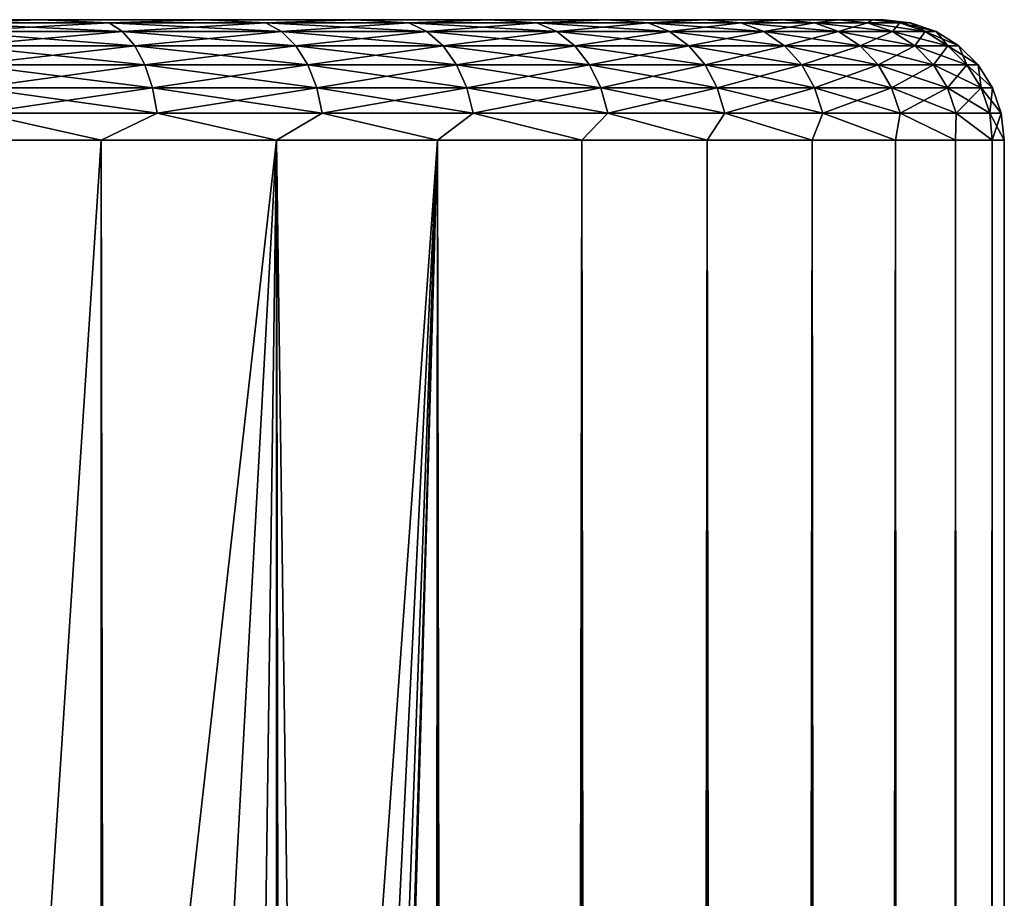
# Model space of a CAD drawing. Extents: x -265 to 265, y 0 to 747.
# Tile 292 of 292: x 257 to 265, y 733 to 740. Entities that reach past the tile are written whole.
import ezdxf

# ---------------------------------------------------------------- set-up
doc = ezdxf.new("R2010")
doc.units = 0
doc.header["$LTSCALE"] = 65.185185
for name, color, linetype in [('86', 7, 'CONTINUOUS'), ('87', 7, 'CONTINUOUS'), ('88', 7, 'CONTINUOUS'), ('91', 7, 'CONTINUOUS'), ('92', 7, 'CONTINUOUS')]:
    doc.layers.add(name, color=color, linetype=linetype)

msp = doc.modelspace()

# ---------------------------------------------------------------- linework, layer by layer
at = {"layer": '86', "color": 7, "linetype": 'CONTINUOUS'}
for points in [[(255.5451, 740, 12.855), (257, 740, 12.1243), (255.5451, 740, -12.855), (255.5451, 740, 12.855)], [(255.5451, 740, -12.855), (257, 740, 12.1243), (257, 740, -12.1243), (255.5451, 740, -12.855)], [(257, 740, 12.1243), (258.3602, 740, 11.2297), (257, 740, -12.1243), (257, 740, 12.1243)], [(257, 740, -12.1243), (258.3602, 740, 11.2297), (258.3602, 740, -11.2297), (257, 740, -12.1243)], [(258.3602, 740, 11.2297), (259.6074, 740, 10.1832), (258.3602, 740, -11.2297), (258.3602, 740, 11.2297)], [(258.3602, 740, -11.2297), (259.6074, 740, 10.1832), (259.6074, 740, -10.1832), (258.3602, 740, -11.2297)], [(259.6074, 740, 10.1832), (260.7246, 740, 8.999), (259.6074, 740, -10.1832), (259.6074, 740, 10.1832)], [(259.6074, 740, -10.1832), (260.7246, 740, 8.999), (260.7246, 740, -8.999), (259.6074, 740, -10.1832)], [(260.7246, 740, 8.999), (261.6968, 740, 7.6931), (260.7246, 740, -8.999), (260.7246, 740, 8.999)], [(260.7246, 740, -8.999), (261.6968, 740, 7.6931), (261.6968, 740, -7.6931), (260.7246, 740, -8.999)], [(261.6968, 740, 7.6931), (262.5109, 740, 6.2831), (261.6968, 740, -7.6931), (261.6968, 740, 7.6931)], [(261.6968, 740, -7.6931), (262.5109, 740, 6.2831), (262.5109, 740, -6.2831), (261.6968, 740, -7.6931)], [(262.5109, 740, 6.2831), (263.1557, 740, 4.7882), (262.5109, 740, -6.2831), (262.5109, 740, 6.2831)], [(262.5109, 740, -6.2831), (263.1557, 740, 4.7882), (263.1557, 740, -4.7882), (262.5109, 740, -6.2831)], [(263.1557, 740, 4.7882), (263.6226, 740, 3.2286), (263.1557, 740, -4.7882), (263.1557, 740, 4.7882)], [(263.1557, 740, -4.7882), (263.6226, 740, 3.2286), (263.6226, 740, -3.2286), (263.1557, 740, -4.7882)], [(263.6226, 740, 3.2286), (263.9053, 740, 1.6252), (263.6226, 740, -3.2286), (263.6226, 740, 3.2286)], [(263.6226, 740, -3.2286), (263.9053, 740, 1.6252), (263.9053, 740, -1.6252), (263.6226, 740, -3.2286)], [(263.9053, 740, 1.6252), (264, 740), (263.9053, 740, -1.6252), (263.9053, 740, 1.6252)]]:
    msp.add_3dface(points, dxfattribs=at)
at = {"layer": '87', "color": 7, "linetype": 'CONTINUOUS'}
for points in [[(255.9412, 1, 13.7732), (257.5, 1, 12.9904), (255.9412, 739, 13.7732), (255.9412, 1, 13.7732)], [(255.9412, 739, 13.7732), (257.5, 1, 12.9904), (257.5, 739, 12.9904), (255.9412, 739, 13.7732)], [(257.5, 1, 12.9904), (258.9574, 1, 12.0318), (257.5, 739, 12.9904), (257.5, 1, 12.9904)], [(257.5, 739, 12.9904), (258.9574, 1, 12.0318), (258.9574, 739, 12.0318), (257.5, 739, 12.9904)], [(258.9574, 1, 12.0318), (260.2936, 1, 10.9106), (258.9574, 739, 12.0318), (258.9574, 1, 12.0318)], [(258.9574, 739, 12.0318), (260.2936, 1, 10.9106), (260.2936, 739, 10.9106), (258.9574, 739, 12.0318)], [(260.2936, 1, 10.9106), (261.4907, 1, 9.6418), (260.2936, 739, 10.9106), (260.2936, 1, 10.9106)], [(260.2936, 739, 10.9106), (261.4907, 1, 9.6418), (261.4907, 739, 9.6418), (260.2936, 739, 10.9106)], [(261.4907, 1, 9.6418), (262.5323, 1, 8.2426), (261.4907, 739, 9.6418), (261.4907, 1, 9.6418)], [(261.4907, 739, 9.6418), (262.5323, 1, 8.2426), (262.5323, 739, 8.2426), (261.4907, 739, 9.6418)], [(262.5323, 1, 8.2426), (263.4045, 1, 6.732), (262.5323, 739, 8.2426), (262.5323, 1, 8.2426)], [(262.5323, 739, 8.2426), (263.4045, 1, 6.732), (263.4045, 739, 6.732), (262.5323, 739, 8.2426)], [(263.4045, 1, 6.732), (264.0954, 1, 5.1303), (263.4045, 739, 6.732), (263.4045, 1, 6.732)], [(263.4045, 739, 6.732), (264.0954, 1, 5.1303), (264.0954, 739, 5.1303), (263.4045, 739, 6.732)], [(264.0954, 1, 5.1303), (264.5957, 1, 3.4592), (264.0954, 739, 5.1303), (264.0954, 1, 5.1303)], [(264.0954, 739, 5.1303), (264.5957, 1, 3.4592), (264.5957, 739, 3.4592), (264.0954, 739, 5.1303)], [(264.5957, 1, 3.4592), (264.8986, 1, 1.7414), (264.5957, 739, 3.4592), (264.5957, 1, 3.4592)], [(264.5957, 739, 3.4592), (264.8986, 1, 1.7414), (264.8986, 739, 1.7414), (264.5957, 739, 3.4592)], [(264.8986, 1, 1.7414), (265, 1), (264.8986, 739, 1.7414), (264.8986, 1, 1.7414)], [(264.8986, 739, 1.7414), (265, 1), (265, 739), (264.8986, 739, 1.7414)]]:
    msp.add_3dface(points, dxfattribs=at)
at = {"layer": '88', "color": 7, "linetype": 'CONTINUOUS'}
for points in [[(255.9412, 739, -13.7732), (257.5, 739, -12.9904), (256.7238, 727.0606, -13.4086), (255.9412, 739, -13.7732)], [(256.7238, 727.0606, -13.4086), (257.5, 739, -12.9904), (257.5188, 726.2073, -12.9795), (256.7238, 727.0606, -13.4086)], [(257.5, 739, -12.9904), (258.9574, 739, -12.0318), (257.5188, 726.2073, -12.9795), (257.5, 739, -12.9904)], [(257.5188, 726.2073, -12.9795), (258.9574, 739, -12.0318), (258.2014, 725.2726, -12.5594), (257.5188, 726.2073, -12.9795)], [(258.2014, 725.2726, -12.5594), (258.9574, 739, -12.0318), (258.7538, 724.2934, -12.1808), (258.2014, 725.2726, -12.5594)], [(258.7538, 724.2934, -12.1808), (258.9574, 739, -12.0318), (259.1715, 723.3085, -11.8694), (258.7538, 724.2934, -12.1808)], [(258.9574, 739, -12.0318), (260.2936, 739, -10.9106), (259.1715, 723.3085, -11.8694), (258.9574, 739, -12.0318)], [(259.1715, 723.3085, -11.8694), (260.2936, 739, -10.9106), (259.4651, 722.3396, -11.6366), (259.1715, 723.3085, -11.8694)], [(259.4651, 722.3396, -11.6366), (260.2936, 739, -10.9106), (259.65, 721.3925, -11.4838), (259.4651, 722.3396, -11.6366)], [(259.65, 721.3925, -11.4838), (260.2936, 739, -10.9106), (259.739, 720.4621, -11.4084), (259.65, 721.3925, -11.4838)], [(259.739, 720.4621, -11.4084), (260.2936, 739, -10.9106), (259.739, 719.538, -11.4084), (259.739, 720.4621, -11.4084)], [(259.739, 719.538, -11.4084), (260.2936, 739, -10.9106), (259.739, 20.4621, -11.4084), (259.739, 719.538, -11.4084)], [(260.2936, 739, -10.9106), (260.2936, 1, -10.9106), (259.739, 20.4621, -11.4084), (260.2936, 739, -10.9106)], [(261.4907, 1, -9.6418), (260.2936, 1, -10.9106), (261.4907, 739, -9.6418), (261.4907, 1, -9.6418)], [(261.4907, 739, -9.6418), (260.2936, 1, -10.9106), (260.2936, 739, -10.9106), (261.4907, 739, -9.6418)], [(262.5323, 1, -8.2426), (261.4907, 1, -9.6418), (262.5323, 739, -8.2426), (262.5323, 1, -8.2426)], [(262.5323, 739, -8.2426), (261.4907, 1, -9.6418), (261.4907, 739, -9.6418), (262.5323, 739, -8.2426)], [(263.4045, 1, -6.732), (262.5323, 1, -8.2426), (263.4045, 739, -6.732), (263.4045, 1, -6.732)], [(263.4045, 739, -6.732), (262.5323, 1, -8.2426), (262.5323, 739, -8.2426), (263.4045, 739, -6.732)], [(264.0954, 1, -5.1303), (263.4045, 1, -6.732), (264.0954, 739, -5.1303), (264.0954, 1, -5.1303)], [(264.0954, 739, -5.1303), (263.4045, 1, -6.732), (263.4045, 739, -6.732), (264.0954, 739, -5.1303)], [(264.5957, 1, -3.4592), (264.0954, 1, -5.1303), (264.5957, 739, -3.4592), (264.5957, 1, -3.4592)], [(264.5957, 739, -3.4592), (264.0954, 1, -5.1303), (264.0954, 739, -5.1303), (264.5957, 739, -3.4592)], [(264.8986, 1, -1.7414), (264.5957, 1, -3.4592), (264.8986, 739, -1.7414), (264.8986, 1, -1.7414)], [(264.8986, 739, -1.7414), (264.5957, 1, -3.4592), (264.5957, 739, -3.4592), (264.8986, 739, -1.7414)], [(265, 739), (265, 1), (264.8986, 1, -1.7414), (265, 739)], [(265, 739), (264.8986, 1, -1.7414), (264.8986, 739, -1.7414), (265, 739)]]:
    msp.add_3dface(points, dxfattribs=at)
at = {"layer": '91', "color": 7, "linetype": 'CONTINUOUS'}
for points in [[(257, 740, 12.1243), (255.5451, 740, 12.855), (256.1704, 739.9752, 12.8131), (257, 740, 12.1243)], [(257.5663, 739.9752, 12.0416), (257, 740, 12.1243), (256.1704, 739.9752, 12.8131), (257.5663, 739.9752, 12.0416)], [(257.5663, 739.9752, 12.0416), (256.1704, 739.9752, 12.8131), (257.6789, 739.9014, 12.2208), (257.5663, 739.9752, 12.0416)], [(257.6789, 739.9014, 12.2208), (256.1704, 739.9752, 12.8131), (256.2623, 739.9014, 13.0038), (257.6789, 739.9014, 12.2208)], [(258.3602, 740, 11.2297), (257, 740, 12.1243), (257.5663, 739.9752, 12.0416), (258.3602, 740, 11.2297)], [(258.8669, 739.9752, 11.1188), (258.3602, 740, 11.2297), (257.5663, 739.9752, 12.0416), (258.8669, 739.9752, 11.1188)], [(258.8669, 739.9752, 11.1188), (257.5663, 739.9752, 12.0416), (258.9989, 739.9014, 11.2842), (258.8669, 739.9752, 11.1188)], [(258.9989, 739.9014, 11.2842), (257.5663, 739.9752, 12.0416), (257.6789, 739.9014, 12.2208), (258.9989, 739.9014, 11.2842)], [(259.6074, 740, 10.1832), (258.3602, 740, 11.2297), (258.8669, 739.9752, 11.1188), (259.6074, 740, 10.1832)], [(260.0561, 739.9752, 10.0561), (259.6074, 740, 10.1832), (258.8669, 739.9752, 11.1188), (260.0561, 739.9752, 10.0561)], [(260.0561, 739.9752, 10.0561), (258.8669, 739.9752, 11.1188), (260.2057, 739.9014, 10.2057), (260.0561, 739.9752, 10.0561)], [(260.2057, 739.9014, 10.2057), (258.8669, 739.9752, 11.1188), (258.9989, 739.9014, 11.2842), (260.2057, 739.9014, 10.2057)], [(260.7246, 740, 8.999), (259.6074, 740, 10.1832), (260.0561, 739.9752, 10.0561), (260.7246, 740, 8.999)], [(261.1188, 739.9752, 8.8669), (260.7246, 740, 8.999), (260.0561, 739.9752, 10.0561), (261.1188, 739.9752, 8.8669)], [(261.1188, 739.9752, 8.8669), (260.0561, 739.9752, 10.0561), (261.2842, 739.9014, 8.9989), (261.1188, 739.9752, 8.8669)], [(261.2842, 739.9014, 8.9989), (260.0561, 739.9752, 10.0561), (260.2057, 739.9014, 10.2057), (261.2842, 739.9014, 8.9989)], [(261.6968, 740, 7.6931), (260.7246, 740, 8.999), (261.1188, 739.9752, 8.8669), (261.6968, 740, 7.6931)], [(262.0416, 739.9752, 7.5663), (261.6968, 740, 7.6931), (261.1188, 739.9752, 8.8669), (262.0416, 739.9752, 7.5663)], [(262.0416, 739.9752, 7.5663), (261.1188, 739.9752, 8.8669), (262.2208, 739.9014, 7.6789), (262.0416, 739.9752, 7.5663)], [(262.2208, 739.9014, 7.6789), (261.1188, 739.9752, 8.8669), (261.2842, 739.9014, 8.9989), (262.2208, 739.9014, 7.6789)], [(262.5109, 740, 6.2831), (261.6968, 740, 7.6931), (262.0416, 739.9752, 7.5663), (262.5109, 740, 6.2831)], [(262.8131, 739.9752, 6.1704), (262.5109, 740, 6.2831), (262.0416, 739.9752, 7.5663), (262.8131, 739.9752, 6.1704)], [(262.8131, 739.9752, 6.1704), (262.0416, 739.9752, 7.5663), (263.0038, 739.9014, 6.2623), (262.8131, 739.9752, 6.1704)], [(263.0038, 739.9014, 6.2623), (262.0416, 739.9752, 7.5663), (262.2208, 739.9014, 7.6789), (263.0038, 739.9014, 6.2623)], [(263.1557, 740, 4.7882), (262.5109, 740, 6.2831), (262.8131, 739.9752, 6.1704), (263.1557, 740, 4.7882)], [(263.4234, 739.9752, 4.697), (263.1557, 740, 4.7882), (262.8131, 739.9752, 6.1704), (263.4234, 739.9752, 4.697)], [(263.4234, 739.9752, 4.697), (262.8131, 739.9752, 6.1704), (263.6231, 739.9014, 4.7669), (263.4234, 739.9752, 4.697)], [(263.6231, 739.9014, 4.7669), (262.8131, 739.9752, 6.1704), (263.0038, 739.9014, 6.2623), (263.6231, 739.9014, 4.7669)], [(263.6226, 740, 3.2286), (263.1557, 740, 4.7882), (263.4234, 739.9752, 4.697), (263.6226, 740, 3.2286)], [(263.8649, 739.9752, 3.1646), (263.6226, 740, 3.2286), (263.4234, 739.9752, 4.697), (263.8649, 739.9752, 3.1646)], [(263.8649, 739.9752, 3.1646), (263.4234, 739.9752, 4.697), (264.0712, 739.9014, 3.2117), (263.8649, 739.9752, 3.1646)], [(264.0712, 739.9014, 3.2117), (263.4234, 739.9752, 4.697), (263.6231, 739.9014, 4.7669), (264.0712, 739.9014, 3.2117)], [(263.9053, 740, 1.6252), (263.6226, 740, 3.2286), (263.8649, 739.9752, 3.1646), (263.9053, 740, 1.6252)], [(264.132, 739.9752, 1.5923), (263.9053, 740, 1.6252), (263.8649, 739.9752, 3.1646), (264.132, 739.9752, 1.5923)], [(264.132, 739.9752, 1.5923), (263.8649, 739.9752, 3.1646), (264.3423, 739.9014, 1.616), (264.132, 739.9752, 1.5923)], [(264.3423, 739.9014, 1.616), (263.8649, 739.9752, 3.1646), (264.0712, 739.9014, 3.2117), (264.3423, 739.9014, 1.616)], [(264, 740), (263.9053, 740, 1.6252), (264.2214, 739.9752), (264, 740)], [(264.2214, 739.9752), (263.9053, 740, 1.6252), (264.132, 739.9752, 1.5923), (264.2214, 739.9752)], [(264.2214, 739.9752), (264.132, 739.9752, 1.5923), (264.4331, 739.9014), (264.2214, 739.9752)], [(264.4331, 739.9014), (264.132, 739.9752, 1.5923), (264.3423, 739.9014, 1.616), (264.4331, 739.9014)], [(257.6789, 739.9014, 12.2208), (256.2623, 739.9014, 13.0038), (257.7799, 739.7823, 12.3816), (257.6789, 739.9014, 12.2208)], [(257.7799, 739.7823, 12.3816), (256.2623, 739.9014, 13.0038), (256.3447, 739.7823, 13.1748), (257.7799, 739.7823, 12.3816)], [(258.9989, 739.9014, 11.2842), (257.6789, 739.9014, 12.2208), (259.1173, 739.7823, 11.4327), (258.9989, 739.9014, 11.2842)], [(259.1173, 739.7823, 11.4327), (257.6789, 739.9014, 12.2208), (257.7799, 739.7823, 12.3816), (259.1173, 739.7823, 11.4327)], [(260.2057, 739.9014, 10.2057), (258.9989, 739.9014, 11.2842), (260.34, 739.7823, 10.34), (260.2057, 739.9014, 10.2057)], [(260.34, 739.7823, 10.34), (258.9989, 739.9014, 11.2842), (259.1173, 739.7823, 11.4327), (260.34, 739.7823, 10.34)], [(261.2842, 739.9014, 8.9989), (260.2057, 739.9014, 10.2057), (261.4327, 739.7823, 9.1173), (261.2842, 739.9014, 8.9989)], [(261.4327, 739.7823, 9.1173), (260.2057, 739.9014, 10.2057), (260.34, 739.7823, 10.34), (261.4327, 739.7823, 9.1173)], [(262.2208, 739.9014, 7.6789), (261.2842, 739.9014, 8.9989), (262.3816, 739.7823, 7.7799), (262.2208, 739.9014, 7.6789)], [(262.3816, 739.7823, 7.7799), (261.2842, 739.9014, 8.9989), (261.4327, 739.7823, 9.1173), (262.3816, 739.7823, 7.7799)], [(263.0038, 739.9014, 6.2623), (262.2208, 739.9014, 7.6789), (263.1748, 739.7823, 6.3447), (263.0038, 739.9014, 6.2623)], [(263.1748, 739.7823, 6.3447), (262.2208, 739.9014, 7.6789), (262.3816, 739.7823, 7.7799), (263.1748, 739.7823, 6.3447)], [(263.6231, 739.9014, 4.7669), (263.0038, 739.9014, 6.2623), (263.8024, 739.7823, 4.8297), (263.6231, 739.9014, 4.7669)], [(263.8024, 739.7823, 4.8297), (263.0038, 739.9014, 6.2623), (263.1748, 739.7823, 6.3447), (263.8024, 739.7823, 4.8297)], [(264.0712, 739.9014, 3.2117), (263.6231, 739.9014, 4.7669), (264.2563, 739.7823, 3.2539), (264.0712, 739.9014, 3.2117)], [(264.2563, 739.7823, 3.2539), (263.6231, 739.9014, 4.7669), (263.8024, 739.7823, 4.8297), (264.2563, 739.7823, 3.2539)], [(264.3423, 739.9014, 1.616), (264.0712, 739.9014, 3.2117), (264.531, 739.7823, 1.6373), (264.3423, 739.9014, 1.616)], [(264.531, 739.7823, 1.6373), (264.0712, 739.9014, 3.2117), (264.2563, 739.7823, 3.2539), (264.531, 739.7823, 1.6373)], [(264.4331, 739.9014), (264.3423, 739.9014, 1.616), (264.623, 739.7823), (264.4331, 739.9014)], [(264.623, 739.7823), (264.3423, 739.9014, 1.616), (264.531, 739.7823, 1.6373), (264.623, 739.7823)], [(257.7799, 739.7823, 12.3816), (256.3447, 739.7823, 13.1748), (257.8643, 739.6238, 12.5159), (257.7799, 739.7823, 12.3816)], [(257.8643, 739.6238, 12.5159), (256.3447, 739.7823, 13.1748), (256.4135, 739.6238, 13.3177), (257.8643, 739.6238, 12.5159)], [(259.1173, 739.7823, 11.4327), (257.7799, 739.7823, 12.3816), (259.2161, 739.6238, 11.5567), (259.1173, 739.7823, 11.4327)], [(259.2161, 739.6238, 11.5567), (257.7799, 739.7823, 12.3816), (257.8643, 739.6238, 12.5159), (259.2161, 739.6238, 11.5567)], [(260.34, 739.7823, 10.34), (259.1173, 739.7823, 11.4327), (260.4521, 739.6238, 10.4521), (260.34, 739.7823, 10.34)], [(260.4521, 739.6238, 10.4521), (259.1173, 739.7823, 11.4327), (259.2161, 739.6238, 11.5567), (260.4521, 739.6238, 10.4521)], [(261.4327, 739.7823, 9.1173), (260.34, 739.7823, 10.34), (261.5567, 739.6238, 9.2161), (261.4327, 739.7823, 9.1173)], [(261.5567, 739.6238, 9.2161), (260.34, 739.7823, 10.34), (260.4521, 739.6238, 10.4521), (261.5567, 739.6238, 9.2161)], [(262.3816, 739.7823, 7.7799), (261.4327, 739.7823, 9.1173), (262.5159, 739.6238, 7.8643), (262.3816, 739.7823, 7.7799)], [(262.5159, 739.6238, 7.8643), (261.4327, 739.7823, 9.1173), (261.5567, 739.6238, 9.2161), (262.5159, 739.6238, 7.8643)], [(263.1748, 739.7823, 6.3447), (262.3816, 739.7823, 7.7799), (263.3177, 739.6238, 6.4135), (263.1748, 739.7823, 6.3447)], [(263.3177, 739.6238, 6.4135), (262.3816, 739.7823, 7.7799), (262.5159, 739.6238, 7.8643), (263.3177, 739.6238, 6.4135)], [(263.8024, 739.7823, 4.8297), (263.1748, 739.7823, 6.3447), (263.9521, 739.6238, 4.882), (263.8024, 739.7823, 4.8297)], [(263.9521, 739.6238, 4.882), (263.1748, 739.7823, 6.3447), (263.3177, 739.6238, 6.4135), (263.9521, 739.6238, 4.882)], [(264.2563, 739.7823, 3.2539), (263.8024, 739.7823, 4.8297), (264.4109, 739.6238, 3.2892), (264.2563, 739.7823, 3.2539)], [(264.4109, 739.6238, 3.2892), (263.8024, 739.7823, 4.8297), (263.9521, 739.6238, 4.882), (264.4109, 739.6238, 3.2892)], [(264.531, 739.7823, 1.6373), (264.2563, 739.7823, 3.2539), (264.6886, 739.6238, 1.655), (264.531, 739.7823, 1.6373)], [(264.6886, 739.6238, 1.655), (264.2563, 739.7823, 3.2539), (264.4109, 739.6238, 3.2892), (264.6886, 739.6238, 1.655)], [(264.623, 739.7823), (264.531, 739.7823, 1.6373), (264.7816, 739.6238), (264.623, 739.7823)], [(264.7816, 739.6238), (264.531, 739.7823, 1.6373), (264.6886, 739.6238, 1.655), (264.7816, 739.6238)], [(257.8643, 739.6238, 12.5159), (256.4135, 739.6238, 13.3177), (257.9277, 739.4341, 12.6169), (257.8643, 739.6238, 12.5159)], [(257.9277, 739.4341, 12.6169), (256.4135, 739.6238, 13.3177), (256.4652, 739.4341, 13.4252), (257.9277, 739.4341, 12.6169)], [(259.2161, 739.6238, 11.5567), (257.8643, 739.6238, 12.5159), (259.2905, 739.4341, 11.65), (259.2161, 739.6238, 11.5567)], [(259.2905, 739.4341, 11.65), (257.8643, 739.6238, 12.5159), (257.9277, 739.4341, 12.6169), (259.2905, 739.4341, 11.65)], [(260.4521, 739.6238, 10.4521), (259.2161, 739.6238, 11.5567), (260.5365, 739.4341, 10.5365), (260.4521, 739.6238, 10.4521)], [(260.5365, 739.4341, 10.5365), (259.2161, 739.6238, 11.5567), (259.2905, 739.4341, 11.65), (260.5365, 739.4341, 10.5365)], [(261.5567, 739.6238, 9.2161), (260.4521, 739.6238, 10.4521), (261.65, 739.4341, 9.2905), (261.5567, 739.6238, 9.2161)], [(261.65, 739.4341, 9.2905), (260.4521, 739.6238, 10.4521), (260.5365, 739.4341, 10.5365), (261.65, 739.4341, 9.2905)], [(262.5159, 739.6238, 7.8643), (261.5567, 739.6238, 9.2161), (262.6169, 739.4341, 7.9277), (262.5159, 739.6238, 7.8643)], [(262.6169, 739.4341, 7.9277), (261.5567, 739.6238, 9.2161), (261.65, 739.4341, 9.2905), (262.6169, 739.4341, 7.9277)], [(263.3177, 739.6238, 6.4135), (262.5159, 739.6238, 7.8643), (263.4252, 739.4341, 6.4652), (263.3177, 739.6238, 6.4135)], [(263.4252, 739.4341, 6.4652), (262.5159, 739.6238, 7.8643), (262.6169, 739.4341, 7.9277), (263.4252, 739.4341, 6.4652)], [(263.9521, 739.6238, 4.882), (263.3177, 739.6238, 6.4135), (264.0647, 739.4341, 4.9214), (263.9521, 739.6238, 4.882)], [(264.0647, 739.4341, 4.9214), (263.3177, 739.6238, 6.4135), (263.4252, 739.4341, 6.4652), (264.0647, 739.4341, 4.9214)], [(264.4109, 739.6238, 3.2892), (263.9521, 739.6238, 4.882), (264.5273, 739.4341, 3.3158), (264.4109, 739.6238, 3.2892)], [(264.5273, 739.4341, 3.3158), (263.9521, 739.6238, 4.882), (264.0647, 739.4341, 4.9214), (264.5273, 739.4341, 3.3158)], [(264.6886, 739.6238, 1.655), (264.4109, 739.6238, 3.2892), (264.8072, 739.4341, 1.6684), (264.6886, 739.6238, 1.655)], [(264.8072, 739.4341, 1.6684), (264.4109, 739.6238, 3.2892), (264.5273, 739.4341, 3.3158), (264.8072, 739.4341, 1.6684)], [(264.7816, 739.6238), (264.6886, 739.6238, 1.655), (264.9009, 739.4341), (264.7816, 739.6238)], [(264.9009, 739.4341), (264.6886, 739.6238, 1.655), (264.8072, 739.4341, 1.6684), (264.9009, 739.4341)], [(257.9277, 739.4341, 12.6169), (256.4652, 739.4341, 13.4252), (257.9671, 739.2225, 12.6796), (257.9277, 739.4341, 12.6169)], [(257.9671, 739.2225, 12.6796), (256.4652, 739.4341, 13.4252), (256.4974, 739.2225, 13.4919), (257.9671, 739.2225, 12.6796)], [(259.2905, 739.4341, 11.65), (257.9277, 739.4341, 12.6169), (259.3367, 739.2225, 11.7079), (259.2905, 739.4341, 11.65)], [(259.3367, 739.2225, 11.7079), (257.9277, 739.4341, 12.6169), (257.9671, 739.2225, 12.6796), (259.3367, 739.2225, 11.7079)], [(260.5365, 739.4341, 10.5365), (259.2905, 739.4341, 11.65), (260.5889, 739.2225, 10.5889), (260.5365, 739.4341, 10.5365)], [(260.5889, 739.2225, 10.5889), (259.2905, 739.4341, 11.65), (259.3367, 739.2225, 11.7079), (260.5889, 739.2225, 10.5889)], [(261.65, 739.4341, 9.2905), (260.5365, 739.4341, 10.5365), (261.7079, 739.2225, 9.3367), (261.65, 739.4341, 9.2905)], [(261.7079, 739.2225, 9.3367), (260.5365, 739.4341, 10.5365), (260.5889, 739.2225, 10.5889), (261.7079, 739.2225, 9.3367)], [(262.6169, 739.4341, 7.9277), (261.65, 739.4341, 9.2905), (262.6796, 739.2225, 7.9671), (262.6169, 739.4341, 7.9277)], [(262.6796, 739.2225, 7.9671), (261.65, 739.4341, 9.2905), (261.7079, 739.2225, 9.3367), (262.6796, 739.2225, 7.9671)], [(263.4252, 739.4341, 6.4652), (262.6169, 739.4341, 7.9277), (263.4919, 739.2225, 6.4974), (263.4252, 739.4341, 6.4652)], [(263.4919, 739.2225, 6.4974), (262.6169, 739.4341, 7.9277), (262.6796, 739.2225, 7.9671), (263.4919, 739.2225, 6.4974)], [(264.0647, 739.4341, 4.9214), (263.4252, 739.4341, 6.4652), (264.1346, 739.2225, 4.9459), (264.0647, 739.4341, 4.9214)], [(264.1346, 739.2225, 4.9459), (263.4252, 739.4341, 6.4652), (263.4919, 739.2225, 6.4974), (264.1346, 739.2225, 4.9459)], [(264.5273, 739.4341, 3.3158), (264.0647, 739.4341, 4.9214), (264.5995, 739.2225, 3.3322), (264.5273, 739.4341, 3.3158)], [(264.5995, 739.2225, 3.3322), (264.0647, 739.4341, 4.9214), (264.1346, 739.2225, 4.9459), (264.5995, 739.2225, 3.3322)], [(264.8072, 739.4341, 1.6684), (264.5273, 739.4341, 3.3158), (264.8808, 739.2225, 1.6767), (264.8072, 739.4341, 1.6684)], [(264.8808, 739.2225, 1.6767), (264.5273, 739.4341, 3.3158), (264.5995, 739.2225, 3.3322), (264.8808, 739.2225, 1.6767)], [(264.9009, 739.4341), (264.8072, 739.4341, 1.6684), (264.9749, 739.2225), (264.9009, 739.4341)], [(264.9749, 739.2225), (264.8072, 739.4341, 1.6684), (264.8808, 739.2225, 1.6767), (264.9749, 739.2225)], [(255.9412, 739, 13.7732), (257.5, 739, 12.9904), (256.4974, 739.2225, 13.4919), (255.9412, 739, 13.7732)], [(257.5, 739, 12.9904), (257.9671, 739.2225, 12.6796), (256.4974, 739.2225, 13.4919), (257.5, 739, 12.9904)], [(257.5, 739, 12.9904), (258.9574, 739, 12.0318), (257.9671, 739.2225, 12.6796), (257.5, 739, 12.9904)], [(258.9574, 739, 12.0318), (259.3367, 739.2225, 11.7079), (257.9671, 739.2225, 12.6796), (258.9574, 739, 12.0318)], [(258.9574, 739, 12.0318), (260.2936, 739, 10.9106), (259.3367, 739.2225, 11.7079), (258.9574, 739, 12.0318)], [(260.2936, 739, 10.9106), (260.5889, 739.2225, 10.5889), (259.3367, 739.2225, 11.7079), (260.2936, 739, 10.9106)], [(260.2936, 739, 10.9106), (261.4907, 739, 9.6418), (260.5889, 739.2225, 10.5889), (260.2936, 739, 10.9106)], [(261.4907, 739, 9.6418), (261.7079, 739.2225, 9.3367), (260.5889, 739.2225, 10.5889), (261.4907, 739, 9.6418)], [(261.4907, 739, 9.6418), (262.5323, 739, 8.2426), (261.7079, 739.2225, 9.3367), (261.4907, 739, 9.6418)], [(262.5323, 739, 8.2426), (262.6796, 739.2225, 7.9671), (261.7079, 739.2225, 9.3367), (262.5323, 739, 8.2426)], [(262.5323, 739, 8.2426), (263.4045, 739, 6.732), (262.6796, 739.2225, 7.9671), (262.5323, 739, 8.2426)], [(263.4045, 739, 6.732), (263.4919, 739.2225, 6.4974), (262.6796, 739.2225, 7.9671), (263.4045, 739, 6.732)], [(263.4045, 739, 6.732), (264.0954, 739, 5.1303), (263.4919, 739.2225, 6.4974), (263.4045, 739, 6.732)], [(264.0954, 739, 5.1303), (264.1346, 739.2225, 4.9459), (263.4919, 739.2225, 6.4974), (264.0954, 739, 5.1303)], [(264.0954, 739, 5.1303), (264.5957, 739, 3.4592), (264.1346, 739.2225, 4.9459), (264.0954, 739, 5.1303)], [(264.5957, 739, 3.4592), (264.5995, 739.2225, 3.3322), (264.1346, 739.2225, 4.9459), (264.5957, 739, 3.4592)], [(264.5957, 739, 3.4592), (264.8986, 739, 1.7414), (264.5995, 739.2225, 3.3322), (264.5957, 739, 3.4592)], [(264.8986, 739, 1.7414), (264.8808, 739.2225, 1.6767), (264.5995, 739.2225, 3.3322), (264.8986, 739, 1.7414)], [(264.8986, 739, 1.7414), (265, 739), (264.8808, 739.2225, 1.6767), (264.8986, 739, 1.7414)], [(265, 739), (264.9749, 739.2225), (264.8808, 739.2225, 1.6767), (265, 739)]]:
    msp.add_3dface(points, dxfattribs=at)
at = {"layer": '92', "color": 7, "linetype": 'CONTINUOUS'}
for points in [[(255.5451, 740, -12.855), (257, 740, -12.1243), (256.1704, 739.9752, -12.8131), (255.5451, 740, -12.855)], [(256.1704, 739.9752, -12.8131), (257, 740, -12.1243), (257.5663, 739.9752, -12.0416), (256.1704, 739.9752, -12.8131)], [(256.1704, 739.9752, -12.8131), (257.5663, 739.9752, -12.0416), (256.2623, 739.9014, -13.0038), (256.1704, 739.9752, -12.8131)], [(256.2623, 739.9014, -13.0038), (257.5663, 739.9752, -12.0416), (257.6789, 739.9014, -12.2208), (256.2623, 739.9014, -13.0038)], [(257, 740, -12.1243), (258.3602, 740, -11.2297), (257.5663, 739.9752, -12.0416), (257, 740, -12.1243)], [(257.5663, 739.9752, -12.0416), (258.3602, 740, -11.2297), (258.8669, 739.9752, -11.1188), (257.5663, 739.9752, -12.0416)], [(257.5663, 739.9752, -12.0416), (258.8669, 739.9752, -11.1188), (257.6789, 739.9014, -12.2208), (257.5663, 739.9752, -12.0416)], [(257.6789, 739.9014, -12.2208), (258.8669, 739.9752, -11.1188), (258.9989, 739.9014, -11.2842), (257.6789, 739.9014, -12.2208)], [(258.3602, 740, -11.2297), (259.6074, 740, -10.1832), (258.8669, 739.9752, -11.1188), (258.3602, 740, -11.2297)], [(258.8669, 739.9752, -11.1188), (259.6074, 740, -10.1832), (260.0561, 739.9752, -10.0561), (258.8669, 739.9752, -11.1188)], [(258.8669, 739.9752, -11.1188), (260.0561, 739.9752, -10.0561), (258.9989, 739.9014, -11.2842), (258.8669, 739.9752, -11.1188)], [(258.9989, 739.9014, -11.2842), (260.0561, 739.9752, -10.0561), (260.2057, 739.9014, -10.2057), (258.9989, 739.9014, -11.2842)], [(259.6074, 740, -10.1832), (260.7246, 740, -8.999), (260.0561, 739.9752, -10.0561), (259.6074, 740, -10.1832)], [(260.0561, 739.9752, -10.0561), (260.7246, 740, -8.999), (261.1188, 739.9752, -8.8669), (260.0561, 739.9752, -10.0561)], [(260.0561, 739.9752, -10.0561), (261.1188, 739.9752, -8.8669), (260.2057, 739.9014, -10.2057), (260.0561, 739.9752, -10.0561)], [(260.2057, 739.9014, -10.2057), (261.1188, 739.9752, -8.8669), (261.2842, 739.9014, -8.9989), (260.2057, 739.9014, -10.2057)], [(260.7246, 740, -8.999), (261.6968, 740, -7.6931), (261.1188, 739.9752, -8.8669), (260.7246, 740, -8.999)], [(261.1188, 739.9752, -8.8669), (261.6968, 740, -7.6931), (262.0416, 739.9752, -7.5663), (261.1188, 739.9752, -8.8669)], [(261.1188, 739.9752, -8.8669), (262.0416, 739.9752, -7.5663), (261.2842, 739.9014, -8.9989), (261.1188, 739.9752, -8.8669)], [(261.2842, 739.9014, -8.9989), (262.0416, 739.9752, -7.5663), (262.2208, 739.9014, -7.6789), (261.2842, 739.9014, -8.9989)], [(261.6968, 740, -7.6931), (262.5109, 740, -6.2831), (262.0416, 739.9752, -7.5663), (261.6968, 740, -7.6931)], [(262.0416, 739.9752, -7.5663), (262.5109, 740, -6.2831), (262.8131, 739.9752, -6.1704), (262.0416, 739.9752, -7.5663)], [(262.0416, 739.9752, -7.5663), (262.8131, 739.9752, -6.1704), (262.2208, 739.9014, -7.6789), (262.0416, 739.9752, -7.5663)], [(262.2208, 739.9014, -7.6789), (262.8131, 739.9752, -6.1704), (263.0038, 739.9014, -6.2623), (262.2208, 739.9014, -7.6789)], [(262.5109, 740, -6.2831), (263.1557, 740, -4.7882), (262.8131, 739.9752, -6.1704), (262.5109, 740, -6.2831)], [(262.8131, 739.9752, -6.1704), (263.1557, 740, -4.7882), (263.4234, 739.9752, -4.697), (262.8131, 739.9752, -6.1704)], [(262.8131, 739.9752, -6.1704), (263.4234, 739.9752, -4.697), (263.0038, 739.9014, -6.2623), (262.8131, 739.9752, -6.1704)], [(263.0038, 739.9014, -6.2623), (263.4234, 739.9752, -4.697), (263.6231, 739.9014, -4.7669), (263.0038, 739.9014, -6.2623)], [(263.1557, 740, -4.7882), (263.6226, 740, -3.2286), (263.4234, 739.9752, -4.697), (263.1557, 740, -4.7882)], [(263.4234, 739.9752, -4.697), (263.6226, 740, -3.2286), (263.8649, 739.9752, -3.1646), (263.4234, 739.9752, -4.697)], [(263.4234, 739.9752, -4.697), (263.8649, 739.9752, -3.1646), (263.6231, 739.9014, -4.7669), (263.4234, 739.9752, -4.697)], [(263.6226, 740, -3.2286), (263.9053, 740, -1.6252), (263.8649, 739.9752, -3.1646), (263.6226, 740, -3.2286)], [(263.6231, 739.9014, -4.7669), (263.8649, 739.9752, -3.1646), (264.0712, 739.9014, -3.2117), (263.6231, 739.9014, -4.7669)], [(263.8649, 739.9752, -3.1646), (263.9053, 740, -1.6252), (264.132, 739.9752, -1.5923), (263.8649, 739.9752, -3.1646)], [(263.8649, 739.9752, -3.1646), (264.132, 739.9752, -1.5923), (264.0712, 739.9014, -3.2117), (263.8649, 739.9752, -3.1646)], [(263.9053, 740, -1.6252), (264, 740), (264.132, 739.9752, -1.5923), (263.9053, 740, -1.6252)], [(264, 740), (264.2214, 739.9752), (264.132, 739.9752, -1.5923), (264, 740)], [(264.0712, 739.9014, -3.2117), (264.132, 739.9752, -1.5923), (264.3423, 739.9014, -1.616), (264.0712, 739.9014, -3.2117)], [(264.132, 739.9752, -1.5923), (264.2214, 739.9752), (264.3423, 739.9014, -1.616), (264.132, 739.9752, -1.5923)], [(264.2214, 739.9752), (264.4331, 739.9014), (264.3423, 739.9014, -1.616), (264.2214, 739.9752)], [(256.2623, 739.9014, -13.0038), (257.6789, 739.9014, -12.2208), (256.3447, 739.7823, -13.1748), (256.2623, 739.9014, -13.0038)], [(256.3447, 739.7823, -13.1748), (257.6789, 739.9014, -12.2208), (257.7799, 739.7823, -12.3816), (256.3447, 739.7823, -13.1748)], [(257.6789, 739.9014, -12.2208), (258.9989, 739.9014, -11.2842), (257.7799, 739.7823, -12.3816), (257.6789, 739.9014, -12.2208)], [(257.7799, 739.7823, -12.3816), (258.9989, 739.9014, -11.2842), (259.1173, 739.7823, -11.4327), (257.7799, 739.7823, -12.3816)], [(258.9989, 739.9014, -11.2842), (260.2057, 739.9014, -10.2057), (259.1173, 739.7823, -11.4327), (258.9989, 739.9014, -11.2842)], [(259.1173, 739.7823, -11.4327), (260.2057, 739.9014, -10.2057), (260.34, 739.7823, -10.34), (259.1173, 739.7823, -11.4327)], [(260.2057, 739.9014, -10.2057), (261.2842, 739.9014, -8.9989), (260.34, 739.7823, -10.34), (260.2057, 739.9014, -10.2057)], [(260.34, 739.7823, -10.34), (261.2842, 739.9014, -8.9989), (261.4327, 739.7823, -9.1173), (260.34, 739.7823, -10.34)], [(261.2842, 739.9014, -8.9989), (262.2208, 739.9014, -7.6789), (261.4327, 739.7823, -9.1173), (261.2842, 739.9014, -8.9989)], [(261.4327, 739.7823, -9.1173), (262.2208, 739.9014, -7.6789), (262.3816, 739.7823, -7.7799), (261.4327, 739.7823, -9.1173)], [(262.2208, 739.9014, -7.6789), (263.0038, 739.9014, -6.2623), (262.3816, 739.7823, -7.7799), (262.2208, 739.9014, -7.6789)], [(262.3816, 739.7823, -7.7799), (263.0038, 739.9014, -6.2623), (263.1748, 739.7823, -6.3447), (262.3816, 739.7823, -7.7799)], [(263.0038, 739.9014, -6.2623), (263.6231, 739.9014, -4.7669), (263.1748, 739.7823, -6.3447), (263.0038, 739.9014, -6.2623)], [(263.1748, 739.7823, -6.3447), (263.6231, 739.9014, -4.7669), (263.8024, 739.7823, -4.8297), (263.1748, 739.7823, -6.3447)], [(263.6231, 739.9014, -4.7669), (264.0712, 739.9014, -3.2117), (263.8024, 739.7823, -4.8297), (263.6231, 739.9014, -4.7669)], [(263.8024, 739.7823, -4.8297), (264.0712, 739.9014, -3.2117), (264.2563, 739.7823, -3.2539), (263.8024, 739.7823, -4.8297)], [(264.0712, 739.9014, -3.2117), (264.3423, 739.9014, -1.616), (264.2563, 739.7823, -3.2539), (264.0712, 739.9014, -3.2117)], [(264.2563, 739.7823, -3.2539), (264.3423, 739.9014, -1.616), (264.531, 739.7823, -1.6373), (264.2563, 739.7823, -3.2539)], [(264.3423, 739.9014, -1.616), (264.4331, 739.9014), (264.531, 739.7823, -1.6373), (264.3423, 739.9014, -1.616)], [(264.4331, 739.9014), (264.623, 739.7823), (264.531, 739.7823, -1.6373), (264.4331, 739.9014)], [(256.3447, 739.7823, -13.1748), (257.7799, 739.7823, -12.3816), (256.4135, 739.6238, -13.3177), (256.3447, 739.7823, -13.1748)], [(256.4135, 739.6238, -13.3177), (257.7799, 739.7823, -12.3816), (257.8643, 739.6238, -12.5159), (256.4135, 739.6238, -13.3177)], [(257.7799, 739.7823, -12.3816), (259.1173, 739.7823, -11.4327), (257.8643, 739.6238, -12.5159), (257.7799, 739.7823, -12.3816)], [(257.8643, 739.6238, -12.5159), (259.1173, 739.7823, -11.4327), (259.2161, 739.6238, -11.5567), (257.8643, 739.6238, -12.5159)], [(259.1173, 739.7823, -11.4327), (260.34, 739.7823, -10.34), (259.2161, 739.6238, -11.5567), (259.1173, 739.7823, -11.4327)], [(259.2161, 739.6238, -11.5567), (260.34, 739.7823, -10.34), (260.4521, 739.6238, -10.4521), (259.2161, 739.6238, -11.5567)], [(260.34, 739.7823, -10.34), (261.4327, 739.7823, -9.1173), (260.4521, 739.6238, -10.4521), (260.34, 739.7823, -10.34)], [(260.4521, 739.6238, -10.4521), (261.4327, 739.7823, -9.1173), (261.5567, 739.6238, -9.2161), (260.4521, 739.6238, -10.4521)], [(261.4327, 739.7823, -9.1173), (262.3816, 739.7823, -7.7799), (261.5567, 739.6238, -9.2161), (261.4327, 739.7823, -9.1173)], [(261.5567, 739.6238, -9.2161), (262.3816, 739.7823, -7.7799), (262.5159, 739.6238, -7.8643), (261.5567, 739.6238, -9.2161)], [(262.3816, 739.7823, -7.7799), (263.1748, 739.7823, -6.3447), (262.5159, 739.6238, -7.8643), (262.3816, 739.7823, -7.7799)], [(262.5159, 739.6238, -7.8643), (263.1748, 739.7823, -6.3447), (263.3177, 739.6238, -6.4135), (262.5159, 739.6238, -7.8643)], [(263.1748, 739.7823, -6.3447), (263.8024, 739.7823, -4.8297), (263.3177, 739.6238, -6.4135), (263.1748, 739.7823, -6.3447)], [(263.3177, 739.6238, -6.4135), (263.8024, 739.7823, -4.8297), (263.9521, 739.6238, -4.882), (263.3177, 739.6238, -6.4135)], [(263.8024, 739.7823, -4.8297), (264.2563, 739.7823, -3.2539), (263.9521, 739.6238, -4.882), (263.8024, 739.7823, -4.8297)], [(263.9521, 739.6238, -4.882), (264.2563, 739.7823, -3.2539), (264.4109, 739.6238, -3.2892), (263.9521, 739.6238, -4.882)], [(264.2563, 739.7823, -3.2539), (264.531, 739.7823, -1.6373), (264.4109, 739.6238, -3.2892), (264.2563, 739.7823, -3.2539)], [(264.4109, 739.6238, -3.2892), (264.531, 739.7823, -1.6373), (264.6886, 739.6238, -1.655), (264.4109, 739.6238, -3.2892)], [(264.531, 739.7823, -1.6373), (264.623, 739.7823), (264.6886, 739.6238, -1.655), (264.531, 739.7823, -1.6373)], [(264.623, 739.7823), (264.7816, 739.6238), (264.6886, 739.6238, -1.655), (264.623, 739.7823)], [(256.4135, 739.6238, -13.3177), (257.8643, 739.6238, -12.5159), (256.4652, 739.4341, -13.4252), (256.4135, 739.6238, -13.3177)], [(256.4652, 739.4341, -13.4252), (257.8643, 739.6238, -12.5159), (257.9277, 739.4341, -12.6169), (256.4652, 739.4341, -13.4252)], [(257.8643, 739.6238, -12.5159), (259.2161, 739.6238, -11.5567), (257.9277, 739.4341, -12.6169), (257.8643, 739.6238, -12.5159)], [(257.9277, 739.4341, -12.6169), (259.2161, 739.6238, -11.5567), (259.2905, 739.4341, -11.65), (257.9277, 739.4341, -12.6169)], [(259.2161, 739.6238, -11.5567), (260.4521, 739.6238, -10.4521), (259.2905, 739.4341, -11.65), (259.2161, 739.6238, -11.5567)], [(259.2905, 739.4341, -11.65), (260.4521, 739.6238, -10.4521), (260.5365, 739.4341, -10.5365), (259.2905, 739.4341, -11.65)], [(260.4521, 739.6238, -10.4521), (261.5567, 739.6238, -9.2161), (260.5365, 739.4341, -10.5365), (260.4521, 739.6238, -10.4521)], [(260.5365, 739.4341, -10.5365), (261.5567, 739.6238, -9.2161), (261.65, 739.4341, -9.2905), (260.5365, 739.4341, -10.5365)], [(261.5567, 739.6238, -9.2161), (262.5159, 739.6238, -7.8643), (261.65, 739.4341, -9.2905), (261.5567, 739.6238, -9.2161)], [(261.65, 739.4341, -9.2905), (262.5159, 739.6238, -7.8643), (262.6169, 739.4341, -7.9277), (261.65, 739.4341, -9.2905)], [(262.5159, 739.6238, -7.8643), (263.3177, 739.6238, -6.4135), (262.6169, 739.4341, -7.9277), (262.5159, 739.6238, -7.8643)], [(262.6169, 739.4341, -7.9277), (263.3177, 739.6238, -6.4135), (263.4252, 739.4341, -6.4652), (262.6169, 739.4341, -7.9277)], [(263.3177, 739.6238, -6.4135), (263.9521, 739.6238, -4.882), (263.4252, 739.4341, -6.4652), (263.3177, 739.6238, -6.4135)], [(263.4252, 739.4341, -6.4652), (263.9521, 739.6238, -4.882), (264.0647, 739.4341, -4.9214), (263.4252, 739.4341, -6.4652)], [(263.9521, 739.6238, -4.882), (264.4109, 739.6238, -3.2892), (264.0647, 739.4341, -4.9214), (263.9521, 739.6238, -4.882)], [(264.0647, 739.4341, -4.9214), (264.4109, 739.6238, -3.2892), (264.5273, 739.4341, -3.3158), (264.0647, 739.4341, -4.9214)], [(264.4109, 739.6238, -3.2892), (264.6886, 739.6238, -1.655), (264.5273, 739.4341, -3.3158), (264.4109, 739.6238, -3.2892)], [(264.5273, 739.4341, -3.3158), (264.6886, 739.6238, -1.655), (264.8072, 739.4341, -1.6684), (264.5273, 739.4341, -3.3158)], [(264.6886, 739.6238, -1.655), (264.7816, 739.6238), (264.8072, 739.4341, -1.6684), (264.6886, 739.6238, -1.655)], [(264.7816, 739.6238), (264.9009, 739.4341), (264.8072, 739.4341, -1.6684), (264.7816, 739.6238)], [(256.4652, 739.4341, -13.4252), (257.9277, 739.4341, -12.6169), (256.4974, 739.2225, -13.4919), (256.4652, 739.4341, -13.4252)], [(256.4974, 739.2225, -13.4919), (257.9277, 739.4341, -12.6169), (257.9671, 739.2225, -12.6796), (256.4974, 739.2225, -13.4919)], [(257.9277, 739.4341, -12.6169), (259.2905, 739.4341, -11.65), (257.9671, 739.2225, -12.6796), (257.9277, 739.4341, -12.6169)], [(257.9671, 739.2225, -12.6796), (259.2905, 739.4341, -11.65), (259.3367, 739.2225, -11.7079), (257.9671, 739.2225, -12.6796)], [(259.2905, 739.4341, -11.65), (260.5365, 739.4341, -10.5365), (259.3367, 739.2225, -11.7079), (259.2905, 739.4341, -11.65)], [(259.3367, 739.2225, -11.7079), (260.5365, 739.4341, -10.5365), (260.5889, 739.2225, -10.5889), (259.3367, 739.2225, -11.7079)], [(260.5365, 739.4341, -10.5365), (261.65, 739.4341, -9.2905), (260.5889, 739.2225, -10.5889), (260.5365, 739.4341, -10.5365)], [(260.5889, 739.2225, -10.5889), (261.65, 739.4341, -9.2905), (261.7079, 739.2225, -9.3367), (260.5889, 739.2225, -10.5889)], [(261.65, 739.4341, -9.2905), (262.6169, 739.4341, -7.9277), (261.7079, 739.2225, -9.3367), (261.65, 739.4341, -9.2905)], [(261.7079, 739.2225, -9.3367), (262.6169, 739.4341, -7.9277), (262.6796, 739.2225, -7.9671), (261.7079, 739.2225, -9.3367)], [(262.6169, 739.4341, -7.9277), (263.4252, 739.4341, -6.4652), (262.6796, 739.2225, -7.9671), (262.6169, 739.4341, -7.9277)], [(262.6796, 739.2225, -7.9671), (263.4252, 739.4341, -6.4652), (263.4919, 739.2225, -6.4974), (262.6796, 739.2225, -7.9671)], [(263.4252, 739.4341, -6.4652), (264.0647, 739.4341, -4.9214), (263.4919, 739.2225, -6.4974), (263.4252, 739.4341, -6.4652)], [(263.4919, 739.2225, -6.4974), (264.0647, 739.4341, -4.9214), (264.1346, 739.2225, -4.9459), (263.4919, 739.2225, -6.4974)], [(264.0647, 739.4341, -4.9214), (264.5273, 739.4341, -3.3158), (264.1346, 739.2225, -4.9459), (264.0647, 739.4341, -4.9214)], [(264.1346, 739.2225, -4.9459), (264.5273, 739.4341, -3.3158), (264.5995, 739.2225, -3.3322), (264.1346, 739.2225, -4.9459)], [(264.5273, 739.4341, -3.3158), (264.8072, 739.4341, -1.6684), (264.5995, 739.2225, -3.3322), (264.5273, 739.4341, -3.3158)], [(264.5995, 739.2225, -3.3322), (264.8072, 739.4341, -1.6684), (264.8808, 739.2225, -1.6767), (264.5995, 739.2225, -3.3322)], [(264.8072, 739.4341, -1.6684), (264.9009, 739.4341), (264.8808, 739.2225, -1.6767), (264.8072, 739.4341, -1.6684)], [(264.9009, 739.4341), (264.9749, 739.2225), (264.8808, 739.2225, -1.6767), (264.9009, 739.4341)], [(257.5, 739, -12.9904), (255.9412, 739, -13.7732), (256.4974, 739.2225, -13.4919), (257.5, 739, -12.9904)], [(257.5, 739, -12.9904), (256.4974, 739.2225, -13.4919), (257.9671, 739.2225, -12.6796), (257.5, 739, -12.9904)], [(258.9574, 739, -12.0318), (257.5, 739, -12.9904), (257.9671, 739.2225, -12.6796), (258.9574, 739, -12.0318)], [(258.9574, 739, -12.0318), (257.9671, 739.2225, -12.6796), (259.3367, 739.2225, -11.7079), (258.9574, 739, -12.0318)], [(260.2936, 739, -10.9106), (258.9574, 739, -12.0318), (259.3367, 739.2225, -11.7079), (260.2936, 739, -10.9106)], [(260.2936, 739, -10.9106), (259.3367, 739.2225, -11.7079), (260.5889, 739.2225, -10.5889), (260.2936, 739, -10.9106)], [(261.4907, 739, -9.6418), (260.2936, 739, -10.9106), (260.5889, 739.2225, -10.5889), (261.4907, 739, -9.6418)], [(261.4907, 739, -9.6418), (260.5889, 739.2225, -10.5889), (261.7079, 739.2225, -9.3367), (261.4907, 739, -9.6418)], [(262.5323, 739, -8.2426), (261.4907, 739, -9.6418), (261.7079, 739.2225, -9.3367), (262.5323, 739, -8.2426)], [(262.5323, 739, -8.2426), (261.7079, 739.2225, -9.3367), (262.6796, 739.2225, -7.9671), (262.5323, 739, -8.2426)], [(263.4045, 739, -6.732), (262.5323, 739, -8.2426), (262.6796, 739.2225, -7.9671), (263.4045, 739, -6.732)], [(263.4045, 739, -6.732), (262.6796, 739.2225, -7.9671), (263.4919, 739.2225, -6.4974), (263.4045, 739, -6.732)], [(264.0954, 739, -5.1303), (263.4045, 739, -6.732), (263.4919, 739.2225, -6.4974), (264.0954, 739, -5.1303)], [(264.0954, 739, -5.1303), (263.4919, 739.2225, -6.4974), (264.1346, 739.2225, -4.9459), (264.0954, 739, -5.1303)], [(264.5957, 739, -3.4592), (264.0954, 739, -5.1303), (264.1346, 739.2225, -4.9459), (264.5957, 739, -3.4592)], [(264.5957, 739, -3.4592), (264.1346, 739.2225, -4.9459), (264.5995, 739.2225, -3.3322), (264.5957, 739, -3.4592)], [(264.8986, 739, -1.7414), (264.5957, 739, -3.4592), (264.5995, 739.2225, -3.3322), (264.8986, 739, -1.7414)], [(264.8986, 739, -1.7414), (264.5995, 739.2225, -3.3322), (264.8808, 739.2225, -1.6767), (264.8986, 739, -1.7414)], [(264.9749, 739.2225), (264.8986, 739, -1.7414), (264.8808, 739.2225, -1.6767), (264.9749, 739.2225)], [(265, 739), (264.8986, 739, -1.7414), (264.9749, 739.2225), (265, 739)]]:
    msp.add_3dface(points, dxfattribs=at)

doc.saveas('drawing.dxf')
